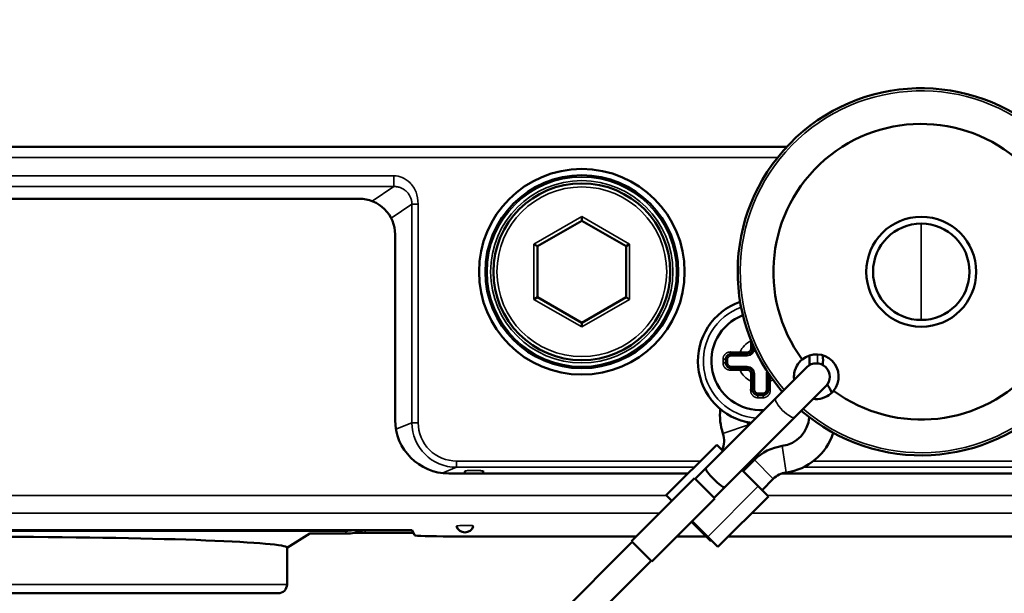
# Model space of a CAD drawing. Header units: millimetres. Extents: x 50 to 3176, y 50 to 2109.
# Tile 678 of 817: x 2464 to 2519, y 1132 to 1164. Entities that reach past the tile are written whole.
import ezdxf

# ---------------------------------------------------------------- set-up
doc = ezdxf.new("R2010")
doc.units = ezdxf.units.MM
doc.header["$LTSCALE"] = 10
for name, color, linetype, lineweight in [('Dimension (ISO)', 7, 'Continuous', 25), ('Visible (ISO)', 7, 'Continuous', 50), ('Visible Narrow (ISO)', 7, 'Continuous', 35)]:
    doc.layers.add(name, color=color, linetype=linetype, lineweight=lineweight)
doc.styles.add('Note Text (ANSI)', font='tahoma.ttf')
doc.dimstyles.new('Default (ISO)', dxfattribs={"dimscale": 10, "dimtxt": 1, "dimasz": 2.5, "dimexe": 3.175, "dimexo": 0, "dimgap": 0.762, "dimtad": 1, "dimrnd": 1e-08, "dimzin": 0, "dimdsep": 46, "dimtxsty": 'Note Text (ANSI)', "dimcen": 0.09, "dimdle": 10, "dimclrd": 1, "dimclre": 1, "dimclrt": 1, "dimazin": 0, "dimtfac": 3.5052, "dimtmove": 0, "dimatfit": 3, "dimfxl": 1, "dimtolj": 1, "dimtzin": 0, "dimlwd": -1, "dimlwe": -1, "dimarcsym": 0})

# ---------------------------------------------------------------- blocks, each defined once
blk = doc.blocks.new('*D13')
at = {"layer": 'Defpoints', "color": 0, "transparency": 16777216}
for p in [(2370.247, 1067.721), (2363.375, 1056.686)]:
    blk.add_point(p, dxfattribs=at)
at = {"layer": 'Dimension (ISO)', "color": 1, "transparency": 16777216}
for p, q in [((2383.462, 1088.942), (2521.218, 1310.149)), ((2363.375, 1056.686), (2370.247, 1067.721)), ((2350.159, 1035.464), (2336.944, 1014.243))]:
    blk.add_line(p, q, dxfattribs=at)
for points in [[(2379.925, 1091.145), (2386.999, 1086.74), (2370.247, 1067.721)], [(2346.622, 1037.667), (2353.696, 1033.262), (2363.375, 1056.686)]]:
    blk.add_solid(points, dxfattribs=at)
at = {"layer": 'Dimension (ISO)', "color": 1, "transparency": 16777216, "insert": (2422.55, 1190.872), "char_height": 10, "attachment_point": 1, "rotation": 58.0875, "style": 'Note Text (ANSI)'}
blk.add_mtext('\\A1;∅13.00 mm [∅0.512 in]', dxfattribs=at)

msp = doc.modelspace()

# ---------------------------------------------------------------- linework, layer by layer
at = {"layer": 'Visible (ISO)'}
for p, q in [((2226.3343, 1157.2033), (2507.2872, 1157.2033)), ((2413.2841, 1154.2883), (2483.3503, 1154.2883)), ((2483.3503, 1154.2883), (2483.3605, 1154.2883)), ((2495.8108, 1153.0633), (2493.3339, 1151.6333)), ((2495.8108, 1153.2942), (2495.8108, 1153.0633)), ((2498.2876, 1151.6333), (2495.8108, 1153.0633)), ((2485.3607, 1141.913), (2485.3607, 1152.2883)), ((2493.1339, 1151.7488), (2493.3339, 1151.6333)), ((2493.3339, 1151.6333), (2493.3339, 1148.7733)), ((2498.4876, 1151.7488), (2498.2876, 1151.6333)), ((2498.2876, 1148.7733), (2498.2876, 1151.6333)), ((2493.1339, 1148.6578), (2493.3339, 1148.7733)), ((2493.3339, 1148.7733), (2495.8108, 1147.3433)), ((2495.8108, 1147.3433), (2498.2876, 1148.7733)), ((2498.4876, 1148.6578), (2498.2876, 1148.7733)), ((2495.8108, 1147.1123), (2495.8108, 1147.3433)), ((2505.3708, 1146.1425), (2505.3708, 1145.9033)), ((2503.8708, 1145.2033), (2503.8708, 1145.3033)), ((2504.6651, 1145.6033), (2504.1708, 1145.6033)), ((2505.0708, 1145.6033), (2504.6651, 1145.6033)), ((2503.8708, 1145.1033), (2503.8708, 1145.2033)), ((2504.1708, 1144.8033), (2504.6651, 1144.8033)), ((2504.6651, 1144.8033), (2505.0708, 1144.8033)), ((2508.4044, 1144.8576), (2506.6749, 1143.1281)), ((2505.3708, 1144.5033), (2505.3708, 1144.0759)), ((2506.2508, 1144.0759), (2506.2508, 1144.5033)), ((2505.3708, 1144.0759), (2505.3708, 1143.6033)), ((2506.2508, 1143.6033), (2506.2508, 1144.0759)), ((2507.7356, 1142.0674), (2509.465, 1143.7969)), ((2502.7475, 1139.2007), (2506.6749, 1143.1281)), ((2505.9508, 1143.3033), (2505.6708, 1143.3033)), ((2503.8082, 1138.14), (2507.7356, 1142.0674)), ((2500.5339, 1137.6942), (2503.3623, 1140.5226)), ((2503.3623, 1140.5226), (2503.7159, 1140.169)), ((2502.1602, 1138.6134), (2502.7475, 1139.2007)), ((2505.4672, 1139.6717), (2504.8402, 1139.0447)), ((2501.753, 1138.9133), (2488.3604, 1138.9133)), ((2490.2881, 1139.0296), (2490.2676, 1138.9133)), ((2490.2944, 1139.0656), (2490.2881, 1139.0296)), ((2498.5893, 1135.1132), (2502.1249, 1138.6488)), ((2502.1249, 1138.6488), (2503.2562, 1137.5174)), ((2504.7765, 1139.1084), (2505.6887, 1138.1962)), ((2506.5278, 1138.6111), (2505.9008, 1137.9841)), ((2523.6608, 1138.9133), (2507.0171, 1138.9133)), ((2503.2209, 1137.5527), (2503.8082, 1138.14)), ((2505.6887, 1138.1962), (2506.2544, 1137.6305)), ((2503.2562, 1137.5174), (2499.7207, 1133.9819)), ((2500.8521, 1137.376), (2500.5339, 1137.6942)), ((2506.2544, 1137.6305), (2503.426, 1134.8021)), ((2502.0117, 1136.2163), (2501.9764, 1136.181)), ((2503.037, 1135.1203), (2501.9764, 1136.181)), ((2502.8603, 1135.3678), (2501.9835, 1136.2446)), ((2414.4019, 1135.703), (2482.6109, 1135.703)), ((2486.3108, 1135.7372), (2414.4639, 1135.7372)), ((2479.3372, 1134.7728), (2480.5965, 1135.5423)), ((2480.5965, 1135.5423), (2482.6109, 1135.5423)), ((2486.3844, 1135.5899), (2483.6897, 1135.5899)), ((2486.451, 1135.4566), (2486.3108, 1135.7372)), ((2498.8641, 1135.388), (2488.4507, 1135.388)), ((2502.7694, 1135.388), (2501.1268, 1135.388)), ((2503.426, 1134.8021), (2502.8603, 1135.3678)), ((2522.5036, 1135.388), (2504.0118, 1135.388)), ((2478.8257, 1115.2789), (2498.6247, 1135.0779)), ((2479.3108, 1134.7566), (2479.3108, 1132.7033)), ((2499.7207, 1133.9819), (2498.5893, 1135.1132)), ((2503.0724, 1135.1557), (2503.037, 1135.1203)), ((2479.8864, 1114.2182), (2499.6854, 1134.0172)), ((2478.8108, 1132.2033), (2444.8108, 1132.2033))]:
    msp.add_line(p, q, dxfattribs=at)
for centre, radius in [((2495.8108, 1150.2033), 5.7547), ((2495.8108, 1150.2033), 5.3986), ((2495.8108, 1150.2033), 4.95), ((2514.8108, 1150.2033), 3.0787)]:
    msp.add_circle(centre, radius, dxfattribs=at)
for centre, radius, start, end in [((2514.8108, 1150.2033), 10.2764, 229.18534, 220.81466), ((2514.8108, 1150.2033), 8.277, 233.64084, 216.35916), ((2514.8108, 1150.2033), 2.6991, 90, 270), ((2514.8108, 1150.2033), 2.6991, 270, 90), ((2505.8108, 1145.2033), 3.5, 108.94823, 261.42972), ((2505.8108, 1145.2033), 2.75, 110.97474, 274.09459), ((2505.0708, 1145.9033), 0.3, 270, 0), ((2508.9347, 1144.3272), 1.25, 320.82872, 129.17128), ((2505.8108, 1145.2033), 2.75, 355.1679, 6.494), ((2505.8108, 1145.2033), 3.5, 356.34569, 5.25525), ((2505.0708, 1144.5033), 0.3, 0, 90), ((2508.9347, 1144.3272), 0.75, 315, 135), ((2506.5508, 1144.5033), 0.3, 177.40273, 180), ((2506.7918, 1142.1843), 3.25, 22.3872, 31.87811), ((2506.7918, 1142.1843), 1.75, 142.53744, 142.54086), ((2505.8108, 1145.2033), 2, 258.37228, 258.37909), ((2506.7918, 1142.1843), 3.25, 174.0113, 198.6122), ((2506.7918, 1142.1843), 1.75, 277.91842, 356.05151), ((2506.7918, 1142.1843), 1.75, 193.41124, 198.6122), ((2502.5271, 1140.7481), 2.75, 17.96431, 18.6122), ((2502.5271, 1140.7481), 1.25, 335.17588, 18.6122), ((2506.7918, 1142.1843), 3.25, 277.91842, 342.08893), ((2507.4117, 1137.7272), 2.75, 97.91842, 135), ((2507.4117, 1137.7272), 1.25, 97.91842, 135), ((2489.2667, 1136.1165), 0.5, 199.21879, 340.78121), ((2478.8108, 1132.7033), 0.5, 270, 0)]:
    msp.add_arc(centre, radius, start, end, dxfattribs=at)
for centre, major_axis, ratio, start_param, end_param in [((2483.3605, 1152.2883), (2.0002, 0), 0.9998963, 0.0000041, 1.57588), ((2488.361, 1141.9136), (-2.1218, -2.1218), 0.9997927, 5.4978908, 7.0684798), ((2503.2779, 1138.6704), (-0.5303, 0.5303), 0.1526109, 0, 3.1415927), ((2461.8108, 1134.7566), (-17.5, 0), 0.0349208, 3.1415927, 6.0936504), ((2482.6108, 1138.2045), (0.0079, -2.5015), 0.9993914, 6.280093, 6.4455877), ((2482.6108, 1138.0439), (0.0079, -2.5015), 0.9993914, 6.2800997, 6.6773251), ((2483.6897, 1135.6458), (-1.6, 0), 0.0349208, 1.2031226, 1.5707963), ((2488.4507, 1135.4578), (2, 0), 0.0349208, 3.1590459, 4.7123888), ((2499.3046, 1134.7329), (20, 0), 0.0349208, 3.0845119, 3.1080698)]:
    msp.add_ellipse(centre, major_axis=major_axis, ratio=ratio, start_param=start_param, end_param=end_param, dxfattribs=at)
for points, knots in [([(2504.1708, 1145.6033), (2504.1541, 1145.6033), (2504.1376, 1145.6019), (2504.1099, 1145.5973), (2504.0986, 1145.5947), (2504.0771, 1145.5885), (2504.067, 1145.585), (2504.0416, 1145.5746), (2504.0266, 1145.5669), (2504.0078, 1145.5552), (2504.0033, 1145.5523), (2503.986, 1145.5402), (2503.974, 1145.5302), (2503.9586, 1145.5155), (2503.9546, 1145.5113), (2503.9505, 1145.5069), (2503.9503, 1145.5068), (2503.9388, 1145.4942), (2503.9285, 1145.481), (2503.9172, 1145.4637), (2503.9151, 1145.4603), (2503.9104, 1145.4524), (2503.9078, 1145.4478), (2503.9002, 1145.4333), (2503.8955, 1145.4231), (2503.8902, 1145.4096), (2503.889, 1145.4064), (2503.8842, 1145.3928), (2503.8812, 1145.3824), (2503.8768, 1145.3637), (2503.8752, 1145.3554), (2503.8724, 1145.3363), (2503.8714, 1145.3255), (2503.8708, 1145.3111), (2503.8708, 1145.3072), (2503.8708, 1145.3033)], [0, 0, 0, 0, 0.0969618, 0.0969618, 0.16666667, 0.16666667, 0.23110821, 0.23110821, 0.33333333, 0.33333333, 0.36676541, 0.36676541, 0.46344494, 0.46344494, 0.5, 0.5, 0.50124004, 0.50124004, 0.60754809, 0.60754809, 0.63286464, 0.63286464, 0.66666667, 0.66666667, 0.73845352, 0.73845352, 0.76111956, 0.76111956, 0.83333333, 0.83333333, 0.8921766, 0.8921766, 0.97062357, 0.97062357, 0.99999841, 0.99999841, 0.99999841, 0.99999841]), ([(2507.6977, 1144.1505), (2507.6846, 1144.2421), (2507.6816, 1144.3337), (2507.7014, 1144.5956), (2507.7539, 1144.7758), (2507.9205, 1145.0753), (2508.0266, 1145.1992), (2508.1452, 1145.2963)], [0.63382212, 0.63382212, 0.63382212, 0.63382212, 0.66069161, 0.66069161, 0.71395859, 0.71395859, 0.76089587, 0.76089587, 0.76089587, 0.76089587]), ([(2503.8708, 1145.1033), (2503.8708, 1145.0926), (2503.8713, 1145.0817), (2503.8728, 1145.0686), (2503.873, 1145.0665), (2503.8746, 1145.0545), (2503.8764, 1145.0444), (2503.8809, 1145.0256), (2503.8833, 1145.017), (2503.8897, 1144.9978), (2503.8939, 1144.9873), (2503.9008, 1144.9725), (2503.903, 1144.968), (2503.907, 1144.9604), (2503.9087, 1144.9573), (2503.9186, 1144.94), (2503.9279, 1144.9264), (2503.941, 1144.9103), (2503.9438, 1144.9071), (2503.9477, 1144.9026), (2503.9489, 1144.9013), (2503.9606, 1144.8886), (2503.9721, 1144.8779), (2503.9877, 1144.8656), (2503.991, 1144.8631), (2503.9999, 1144.8566), (2504.0057, 1144.8527), (2504.0244, 1144.841), (2504.038, 1144.8338), (2504.0633, 1144.8229), (2504.0747, 1144.8188), (2504.0962, 1144.8125), (2504.1061, 1144.8101), (2504.1316, 1144.8054), (2504.1474, 1144.8038), (2504.1659, 1144.8033), (2504.1683, 1144.8033), (2504.1708, 1144.8033)], [0, 0, 0, 0, 0.0802283, 0.0802283, 0.09493152, 0.09493152, 0.16666667, 0.16666667, 0.22706983, 0.22706983, 0.30080222, 0.30080222, 0.33333333, 0.33333333, 0.35623283, 0.35623283, 0.4617917, 0.4617917, 0.48871995, 0.48871995, 0.5, 0.5, 0.59813712, 0.59813712, 0.62396851, 0.62396851, 0.66666667, 0.66666667, 0.76001583, 0.76001583, 0.83333333, 0.83333333, 0.89378534, 0.89378534, 0.98616672, 0.98616672, 1, 1, 1, 1]), ([(2505.6708, 1143.3033), (2505.6563, 1143.3033), (2505.6418, 1143.3043), (2505.6131, 1143.3085), (2505.5989, 1143.3117), (2505.5735, 1143.3192), (2505.5622, 1143.3233), (2505.535, 1143.3352), (2505.5195, 1143.3436), (2505.4901, 1143.3631), (2505.4763, 1143.3742), (2505.4605, 1143.3893), (2505.4573, 1143.3924), (2505.439, 1143.4115), (2505.4257, 1143.4289), (2505.4058, 1143.4616), (2505.3984, 1143.4764), (2505.3833, 1143.5141), (2505.3771, 1143.5376), (2505.3717, 1143.5753), (2505.3708, 1143.5893), (2505.3708, 1143.6033)], [0.00000351, 0.00000351, 0.00000351, 0.00000351, 0.08809174, 0.08809174, 0.17635221, 0.17635221, 0.25, 0.25, 0.35974808, 0.35974808, 0.47154081, 0.47154081, 0.5, 0.5, 0.64161261, 0.64161261, 0.75, 0.75, 0.90873527, 0.90873527, 1, 1, 1, 1]), ([(2506.2508, 1143.6033), (2506.2508, 1143.5794), (2506.2479, 1143.5557), (2506.239, 1143.5188), (2506.2346, 1143.505), (2506.2206, 1143.4702), (2506.2095, 1143.4496), (2506.1874, 1143.4182), (2506.1778, 1143.4066), (2506.1552, 1143.3831), (2506.142, 1143.3715), (2506.1137, 1143.3508), (2506.0987, 1143.3417), (2506.0787, 1143.3319), (2506.0745, 1143.3299), (2506.0571, 1143.3224), (2506.0434, 1143.3176), (2506.0155, 1143.31), (2506.0012, 1143.3072), (2505.9748, 1143.304), (2505.9628, 1143.3033), (2505.9508, 1143.3033)], [0, 0, 0, 0, 0.1555185, 0.1555185, 0.25, 0.25, 0.40247785, 0.40247785, 0.5, 0.5, 0.61170515, 0.61170515, 0.72140587, 0.72140587, 0.75, 0.75, 0.83854395, 0.83854395, 0.92699187, 0.92699187, 0.99999646, 0.99999646, 0.99999646, 0.99999646]), ([(2509.9038, 1143.5377), (2509.8067, 1143.4191), (2509.6828, 1143.313), (2509.3833, 1143.1464), (2509.2031, 1143.094), (2508.9412, 1143.0741), (2508.8495, 1143.0771), (2508.758, 1143.0902)], [0.35163124, 0.35163124, 0.35163124, 0.35163124, 0.39856852, 0.39856852, 0.45183549, 0.45183549, 0.47870499, 0.47870499, 0.47870499, 0.47870499])]:
    msp.add_open_spline(points, degree=3, knots=knots, dxfattribs=at)
msp.add_open_spline([(2489.279, 1139.0656), (2489.2701, 1139.0147), (2489.2611, 1138.964), (2489.2522, 1138.9133)], degree=3, dxfattribs=at)
at = {"layer": 'Visible Narrow (ISO)'}
for p, q in [((2506.7706, 1156.6033), (2408.2167, 1156.6033)), ((2410.0634, 1155.5754), (2485.2955, 1155.5754)), ((2485.2954, 1154.9755), (2410.7775, 1154.9755)), ((2485.2954, 1154.9755), (2484.0696, 1154.1584)), ((2485.1384, 1153.2046), (2486.3018, 1153.9802)), ((2486.3018, 1141.7558), (2486.3018, 1153.9802)), ((2486.6517, 1153.9802), (2486.6517, 1141.7558)), ((2495.8108, 1153.2942), (2493.1339, 1151.7488)), ((2498.4876, 1151.7488), (2495.8108, 1153.2942)), ((2514.8108, 1147.5042), (2514.8108, 1152.9024)), ((2493.1339, 1148.6578), (2493.1339, 1151.7488)), ((2498.4876, 1151.7488), (2498.4876, 1148.6578)), ((2493.1339, 1148.6578), (2495.8108, 1147.1123)), ((2495.8108, 1147.1123), (2498.4876, 1148.6578)), ((2505.2708, 1145.9033), (2505.2708, 1146.3306)), ((2505.2708, 1146.3306), (2505.292, 1146.3306)), ((2505.3708, 1145.9033), (2505.2708, 1145.9033)), ((2505.3708, 1145.9033), (2505.4708, 1145.9033)), ((2505.4708, 1145.9175), (2505.4708, 1145.9033)), ((2503.9708, 1145.3033), (2503.8708, 1145.3033)), ((2503.9708, 1145.3033), (2503.9708, 1145.1033)), ((2504.1708, 1145.6033), (2504.1708, 1145.5033)), ((2505.0708, 1145.5033), (2504.1708, 1145.5033)), ((2504.6651, 1145.7033), (2505.0708, 1145.7033)), ((2504.6651, 1145.6033), (2504.6651, 1145.7033)), ((2505.0708, 1145.7033), (2505.0708, 1145.6033)), ((2505.0708, 1145.5033), (2505.0708, 1145.6033)), ((2503.8708, 1145.1033), (2503.9708, 1145.1033)), ((2504.1708, 1144.9033), (2505.0708, 1144.9033)), ((2504.1708, 1144.9033), (2504.1708, 1144.8033)), ((2504.6651, 1144.7033), (2504.6651, 1144.8033)), ((2505.0708, 1144.7033), (2504.6651, 1144.7033)), ((2505.0708, 1144.8033), (2505.0708, 1144.9033)), ((2505.0708, 1144.8033), (2505.0708, 1144.7033)), ((2505.2708, 1144.0759), (2505.2708, 1144.5033)), ((2505.2708, 1144.5033), (2505.3708, 1144.5033)), ((2505.4708, 1144.5033), (2505.3708, 1144.5033)), ((2505.4708, 1144.5033), (2505.4708, 1143.6033)), ((2506.1508, 1143.6033), (2506.1508, 1144.5033)), ((2506.2508, 1144.5033), (2506.1508, 1144.5033)), ((2506.2508, 1144.5033), (2506.2601, 1144.5033)), ((2506.3508, 1144.3696), (2506.3508, 1144.0759)), ((2505.3708, 1144.0759), (2505.2708, 1144.0759)), ((2505.3708, 1143.6033), (2505.4708, 1143.6033)), ((2506.1508, 1143.6033), (2506.2508, 1143.6033)), ((2506.3508, 1144.0759), (2506.2508, 1144.0759)), ((2505.6708, 1143.4033), (2505.9508, 1143.4033)), ((2505.6708, 1143.4033), (2505.6708, 1143.3033)), ((2505.9508, 1143.3033), (2505.9508, 1143.4033)), ((2486.3018, 1141.7558), (2485.4054, 1141.3973)), ((2486.3018, 1141.7558), (2486.6517, 1141.7558)), ((2505.1333, 1141.6258), (2503.7118, 1141.147)), ((2507.0329, 1140.451), (2507.2395, 1138.9653)), ((2487.9988, 1138.9351), (2488.8019, 1139.2563)), ((2488.8019, 1139.6063), (2502.446, 1139.6063)), ((2488.8019, 1139.6063), (2488.8019, 1139.2563)), ((2502.096, 1139.2563), (2488.8019, 1139.2563)), ((2505.0517, 1139.2563), (2504.9244, 1139.2563)), ((2505.2744, 1139.6063), (2505.4017, 1139.6063)), ((2505.4672, 1139.6717), (2506.5278, 1138.6111)), ((2523.8197, 1139.2563), (2508.2022, 1139.2563)), ((2508.7708, 1139.6063), (2523.8197, 1139.6063)), ((2490.0588, 1139.0701), (2490.2881, 1139.0296)), ((2502.8603, 1135.3678), (2505.6887, 1138.1962)), ((2414.7848, 1137.6807), (2500.5474, 1137.6807)), ((2506.2043, 1137.6807), (2522.5036, 1137.6807)), ((2500.1574, 1136.6813), (2414.8269, 1136.6813)), ((2522.5036, 1136.6813), (2505.3051, 1136.6813)), ((2482.6109, 1135.5423), (2482.6109, 1135.703)), ((2483.6897, 1135.7372), (2483.6897, 1135.5899)), ((2488.9301, 1135.7468), (2488.9307, 1135.7468)), ((2489.6031, 1135.7468), (2489.6034, 1135.7468)), ((2479.3108, 1132.7033), (2444.3108, 1132.7033))]:
    msp.add_line(p, q, dxfattribs=at)
for radius in [5.3034, 5.1035, 4.75]:
    msp.add_circle((2495.8108, 1150.2033), radius, dxfattribs=at)
for centre, radius, start, end in [((2514.8108, 1150.2033), 10.1282, 229.24669, 220.75331), ((2505.8108, 1145.2033), 3.2, 109.76512, 265.50455), ((2505.8108, 1145.2033), 1.25, 115.59468, 156.42177), ((2505.0708, 1145.9033), 0.2, 270.00001, 359.99998), ((2505.0708, 1145.9033), 0.4, 270, 0), ((2504.1708, 1145.3033), 0.2, 90, 180), ((2505.8108, 1145.2033), 3.2, 357.6778, 6.6895), ((2504.1708, 1145.1033), 0.2, 180, 270), ((2505.8108, 1145.2033), 1.25, 203.57824, 244.40533), ((2505.0708, 1144.5033), 0.4, 0, 90), ((2505.0708, 1144.5033), 0.2, 0.00002, 89.99999), ((2506.5508, 1144.5033), 0.4, 160.66856, 180), ((2505.8108, 1145.2033), 1.25, 295.5947, 303.41953), ((2505.6708, 1143.6033), 0.2, 180, 270), ((2505.9508, 1143.6033), 0.2, 270, 0), ((2488.8014, 1141.756), 2.1497, 180.00653, 270.01248)]:
    msp.add_arc(centre, radius, start, end, dxfattribs=at)
for centre, major_axis, ratio, start_param, end_param in [((2503.7708, 1145.3033), (-0.1, 0), 0.0335857, 4.7123896, 5.3132028), ((2503.7708, 1145.3033), (0.1, 0), 0.0335857, 6.283185, 7.8539822), ((2504.1708, 1145.7033), (0, -0.1), 0.3188792, 4.6154012, 6.2831762), ((2503.7708, 1145.1033), (0.1, 0), 0.0335671, 4.1115741, 4.7123863), ((2503.7708, 1145.1033), (0.1, 0), 0.0335671, 4.7123863, 6.2831852), ((2504.1708, 1144.7033), (0, 0.1), 0.3188814, 0.0000014, 1.6677572), ((2505.2708, 1143.6033), (0.1, 0), 0.2983379, 4.6119873, 6.2831455), ((2506.3508, 1143.6033), (-0.1, 0), 0.2983365, 0.0000324, 1.6711719), ((2505.6708, 1143.2033), (0, 0.1), 0.0445716, 6.2831776, 7.8539829), ((2505.6708, 1143.2033), (0, 0.1), 0.0445716, 1.5707976, 2.1387022), ((2505.8108, 1142.9498), (3.0882, 0), 0.0647296, 1.5242134, 1.6173793), ((2505.9508, 1143.2033), (0, 0.1), 0.0445711, 4.7123877, 6.2831938), ((2505.9508, 1143.2033), (0, 0.1), 0.0445711, 4.1444826, 4.7123877), ((2507.2053, 1142.5978), (0.5303, -0.5303), 0.298275, 3.1415927, 6.2831853), ((2488.8025, 1141.7564), (-2.3215, -0.9297), 0.9997136, 5.9024076, 7.4729298), ((2489.7867, 1139.0656), (0.5077, 0), 0.0103132, 6.2813971, 7.2884539)]:
    msp.add_ellipse(centre, major_axis=major_axis, ratio=ratio, start_param=start_param, end_param=end_param, dxfattribs=at)
for points, knots in [([(2485.2954, 1154.9755), (2485.2955, 1154.9759), (2485.2956, 1154.9777), (2485.2957, 1154.9808), (2485.2958, 1154.9838), (2485.2958, 1154.988), (2485.2959, 1154.9933), (2485.2959, 1154.995), (2485.2959, 1154.9968), (2485.296, 1154.9987), (2485.296, 1155.0051), (2485.2961, 1155.0128), (2485.2961, 1155.0218), (2485.2962, 1155.03), (2485.2962, 1155.0393), (2485.2962, 1155.0496), (2485.2962, 1155.0528), (2485.2963, 1155.0561), (2485.2963, 1155.0595), (2485.2963, 1155.0614), (2485.2963, 1155.0634), (2485.2963, 1155.0653), (2485.2963, 1155.0732), (2485.2963, 1155.0816), (2485.2963, 1155.0904), (2485.2963, 1155.0964), (2485.2963, 1155.1026), (2485.2963, 1155.109), (2485.2964, 1155.1186), (2485.2964, 1155.1285), (2485.2964, 1155.1387), (2485.2964, 1155.1445), (2485.2964, 1155.1505), (2485.2964, 1155.1565), (2485.2964, 1155.1671), (2485.2964, 1155.1781), (2485.2964, 1155.1895), (2485.2963, 1155.1961), (2485.2963, 1155.2028), (2485.2963, 1155.2098), (2485.2963, 1155.2215), (2485.2963, 1155.2337), (2485.2963, 1155.2461), (2485.2963, 1155.2548), (2485.2963, 1155.2635), (2485.2963, 1155.2724), (2485.2962, 1155.2925), (2485.2962, 1155.3132), (2485.2962, 1155.3345), (2485.2961, 1155.3555), (2485.2961, 1155.3769), (2485.296, 1155.3988), (2485.296, 1155.4073), (2485.296, 1155.4158), (2485.2959, 1155.4244), (2485.2959, 1155.4455), (2485.2958, 1155.4669), (2485.2958, 1155.4885), (2485.2957, 1155.5116), (2485.2956, 1155.535), (2485.2955, 1155.5584), (2485.2955, 1155.5641), (2485.2955, 1155.5698), (2485.2955, 1155.5754)], [0.00000001, 0.00000001, 0.00000001, 0.00000001, 0.07588174, 0.07588174, 0.07588174, 0.14638676, 0.14638676, 0.14638676, 0.16850486, 0.16850486, 0.16850486, 0.24309054, 0.24309054, 0.24309054, 0.31189106, 0.31189106, 0.31189106, 0.33333333, 0.33333333, 0.33333333, 0.34531807, 0.34531807, 0.34531807, 0.39291289, 0.39291289, 0.39291289, 0.42555418, 0.42555418, 0.42555418, 0.47449874, 0.47449874, 0.47449874, 0.50243079, 0.50243079, 0.50243079, 0.55116182, 0.55116182, 0.55116182, 0.57936451, 0.57936451, 0.57936451, 0.62691758, 0.62691758, 0.62691758, 0.65979919, 0.65979919, 0.65979919, 0.73472556, 0.73472556, 0.73472556, 0.80839584, 0.80839584, 0.80839584, 0.83689668, 0.83689668, 0.83689668, 0.90675224, 0.90675224, 0.90675224, 0.981791, 0.981791, 0.981791, 0.99999996, 0.99999996, 0.99999996, 0.99999996]), ([(2485.2954, 1154.9755), (2485.3224, 1154.9756), (2485.3493, 1154.9745), (2485.3759, 1154.9724), (2485.3832, 1154.9719), (2485.3904, 1154.9712), (2485.3976, 1154.9705), (2485.4282, 1154.9674), (2485.4586, 1154.963), (2485.4885, 1154.9572), (2485.5083, 1154.9534), (2485.5279, 1154.949), (2485.5473, 1154.944), (2485.5777, 1154.9362), (2485.6076, 1154.927), (2485.6368, 1154.9166), (2485.6519, 1154.9113), (2485.6668, 1154.9055), (2485.6814, 1154.8995), (2485.7086, 1154.8884), (2485.7349, 1154.8762), (2485.7606, 1154.8629), (2485.7812, 1154.8523), (2485.8013, 1154.8411), (2485.821, 1154.8291), (2485.8459, 1154.8141), (2485.8701, 1154.7979), (2485.8937, 1154.7807), (2485.917, 1154.7636), (2485.9397, 1154.7455), (2485.9618, 1154.7262), (2485.9737, 1154.7158), (2485.9854, 1154.7051), (2485.997, 1154.694), (2486.0169, 1154.6748), (2486.0363, 1154.6546), (2486.0549, 1154.6335), (2486.076, 1154.6095), (2486.0961, 1154.5843), (2486.115, 1154.558), (2486.1336, 1154.5322), (2486.151, 1154.5054), (2486.1671, 1154.4778), (2486.1828, 1154.451), (2486.1972, 1154.4234), (2486.2102, 1154.3952), (2486.2142, 1154.3866), (2486.2181, 1154.3779), (2486.2219, 1154.3691), (2486.2352, 1154.3379), (2486.247, 1154.306), (2486.2571, 1154.2737), (2486.2666, 1154.2432), (2486.2746, 1154.2122), (2486.2811, 1154.181), (2486.2873, 1154.1513), (2486.2921, 1154.1213), (2486.2955, 1154.0911), (2486.2973, 1154.0753), (2486.2987, 1154.0594), (2486.2998, 1154.0435), (2486.3011, 1154.0225), (2486.3018, 1154.0014), (2486.3018, 1153.9802)], [0, 0, 0, 0, 0.0500289, 0.0500289, 0.0500289, 0.06358693, 0.06358693, 0.06358693, 0.12119254, 0.12119254, 0.12119254, 0.15923457, 0.15923457, 0.15923457, 0.21901858, 0.21901858, 0.21901858, 0.25, 0.25, 0.25, 0.30732327, 0.30732327, 0.30732327, 0.35330638, 0.35330638, 0.35330638, 0.41143081, 0.41143081, 0.41143081, 0.46894901, 0.46894901, 0.46894901, 0.5, 0.5, 0.5, 0.55369175, 0.55369175, 0.55369175, 0.61453094, 0.61453094, 0.61453094, 0.67418527, 0.67418527, 0.67418527, 0.732163, 0.732163, 0.732163, 0.75, 0.75, 0.75, 0.8135186, 0.8135186, 0.8135186, 0.87341801, 0.87341801, 0.87341801, 0.93049595, 0.93049595, 0.93049595, 0.96040237, 0.96040237, 0.96040237, 0.99999998, 0.99999998, 0.99999998, 0.99999998]), ([(2486.3018, 1153.9802), (2486.3033, 1153.9799), (2486.3365, 1153.9795), (2486.4686, 1153.9787), (2486.5903, 1153.9795), (2486.6517, 1153.9802)], [0.00000015, 0.00000015, 0.00000015, 0.00000015, 0.33333333, 0.66666667, 1, 1, 1, 1]), ([(2503.7142, 1145.3061), (2503.7139, 1145.3218), (2503.7147, 1145.3379), (2503.7181, 1145.3646), (2503.7198, 1145.3749), (2503.725, 1145.3995), (2503.7289, 1145.4141), (2503.7382, 1145.4428), (2503.7435, 1145.4571), (2503.7562, 1145.4858), (2503.7637, 1145.5), (2503.7783, 1145.524), (2503.785, 1145.5339), (2503.8022, 1145.5572), (2503.8131, 1145.5704), (2503.8338, 1145.5922), (2503.8429, 1145.6009), (2503.8647, 1145.6197), (2503.8777, 1145.6297), (2503.9043, 1145.6478), (2503.9178, 1145.656), (2503.9325, 1145.6639), (2503.9334, 1145.6644), (2503.9497, 1145.673), (2503.9654, 1145.6801), (2503.9966, 1145.6918), (2504.0121, 1145.6965), (2504.0505, 1145.7056), (2504.0741, 1145.7092), (2504.1119, 1145.7122), (2504.1253, 1145.7128), (2504.139, 1145.713)], [0, 0, 0, 0, 0.0889055, 0.0889055, 0.1428571, 0.1428571, 0.2142857, 0.2142857, 0.2857143, 0.2857143, 0.3671741, 0.3671741, 0.4285714, 0.4285714, 0.5127172, 0.5127172, 0.5714286, 0.5714286, 0.6428571, 0.6428571, 0.7098064, 0.7098064, 0.7142857, 0.7142857, 0.7887951, 0.7887951, 0.8571429, 0.8571429, 0.9506907, 0.9506907, 1, 1, 1, 1]), ([(2503.7142, 1145.3061), (2503.7143, 1145.2947), (2503.7143, 1145.2834), (2503.7143, 1145.272), (2503.7143, 1145.2606), (2503.7143, 1145.2492), (2503.7143, 1145.2377), (2503.7143, 1145.2263), (2503.7143, 1145.2148), (2503.7143, 1145.2033)], [0.00004799, 0.00004799, 0.00004799, 0.00004799, 0.33333333, 0.33333333, 0.33333333, 0.66666667, 0.66666667, 0.66666667, 0.99997477, 0.99997477, 0.99997477, 0.99997477]), ([(2504.139, 1145.713), (2504.1938, 1145.7118), (2504.3067, 1145.7108), (2504.4823, 1145.7072), (2504.6039, 1145.7054), (2504.6651, 1145.7033)], [0, 0, 0, 0, 0.33333333, 0.66666667, 0.99999401, 0.99999401, 0.99999401, 0.99999401]), ([(2504.139, 1144.6936), (2504.1161, 1144.6938), (2504.0939, 1144.6953), (2504.059, 1144.6999), (2504.0459, 1144.7022), (2504.0179, 1144.7085), (2504.0032, 1144.7127), (2503.9746, 1144.7227), (2503.9605, 1144.7286), (2503.9449, 1144.7363), (2503.9432, 1144.7371), (2503.9285, 1144.7445), (2503.9156, 1144.7519), (2503.8902, 1144.768), (2503.8778, 1144.7768), (2503.8631, 1144.7885), (2503.8601, 1144.7909), (2503.8404, 1144.8075), (2503.8254, 1144.8226), (2503.805, 1144.8462), (2503.7985, 1144.8544), (2503.7821, 1144.8766), (2503.7729, 1144.8907), (2503.7587, 1144.9163), (2503.7531, 1144.9276), (2503.742, 1144.9533), (2503.7366, 1144.968), (2503.7278, 1144.9967), (2503.7242, 1145.0106), (2503.7179, 1145.0412), (2503.7157, 1145.0575), (2503.7141, 1145.0825), (2503.714, 1145.0916), (2503.7142, 1145.1005)], [0, 0, 0, 0, 0.0871027, 0.0871027, 0.1428571, 0.1428571, 0.209959, 0.209959, 0.2776008, 0.2776008, 0.2857143, 0.2857143, 0.3485246, 0.3485246, 0.4119727, 0.4119727, 0.4285714, 0.4285714, 0.5226478, 0.5226478, 0.5714286, 0.5714286, 0.6531088, 0.6531088, 0.7142857, 0.7142857, 0.7876221, 0.7876221, 0.8571429, 0.8571429, 0.9466288, 0.9466288, 1, 1, 1, 1]), ([(2503.7143, 1145.2033), (2503.7143, 1145.1918), (2503.7143, 1145.1803), (2503.7143, 1145.1688), (2503.7143, 1145.1574), (2503.7143, 1145.146), (2503.7143, 1145.1346), (2503.7143, 1145.1232), (2503.7143, 1145.1118), (2503.7142, 1145.1005)], [0, 0, 0, 0, 0.33333333, 0.33333333, 0.33333333, 0.66666667, 0.66666667, 0.66666667, 0.99995218, 0.99995218, 0.99995218, 0.99995218]), ([(2504.6651, 1144.7033), (2504.6039, 1144.7012), (2504.4823, 1144.6994), (2504.3066, 1144.6958), (2504.1938, 1144.6948), (2504.139, 1144.6936)], [0.00000729, 0.00000729, 0.00000729, 0.00000729, 0.33333333, 0.66666667, 1, 1, 1, 1]), ([(2507.9014, 1145.0306), (2507.9008, 1145.0274), (2507.9002, 1145.0243), (2507.8965, 1145.007), (2507.8926, 1144.9925), (2507.8834, 1144.9637), (2507.878, 1144.9495), (2507.8654, 1144.921), (2507.858, 1144.9069), (2507.8435, 1144.8829), (2507.8367, 1144.8728), (2507.8193, 1144.8493), (2507.8084, 1144.8362), (2507.7913, 1144.8182), (2507.7862, 1144.8131), (2507.7809, 1144.8081)], [0.12655045, 0.12655045, 0.12655045, 0.12655045, 0.14285714, 0.14285714, 0.21428571, 0.21428571, 0.28571429, 0.28571429, 0.36620409, 0.36620409, 0.42857143, 0.42857143, 0.5126705, 0.5126705, 0.54653535, 0.54653535, 0.54653535, 0.54653535]), ([(2505.2607, 1143.5736), (2505.2615, 1143.6002), (2505.2619, 1143.6276), (2505.2623, 1143.6557), (2505.2627, 1143.6803), (2505.2629, 1143.7055), (2505.2633, 1143.7314), (2505.2635, 1143.7424), (2505.2637, 1143.7535), (2505.2639, 1143.7647), (2505.2645, 1143.8012), (2505.2653, 1143.8387), (2505.2661, 1143.8761), (2505.2663, 1143.8855), (2505.2665, 1143.8949), (2505.2667, 1143.9042), (2505.2672, 1143.9316), (2505.2677, 1143.9586), (2505.2683, 1143.9856), (2505.269, 1144.0158), (2505.2698, 1144.0459), (2505.2708, 1144.0759)], [0, 0, 0, 0, 0.17797738, 0.17797738, 0.17797738, 0.33333333, 0.33333333, 0.33333333, 0.39905539, 0.39905539, 0.39905539, 0.61286331, 0.61286331, 0.61286331, 0.66666667, 0.66666667, 0.66666667, 0.82358431, 0.82358431, 0.82358431, 0.99999415, 0.99999415, 0.99999415, 0.99999415]), ([(2505.667, 1143.1495), (2505.6508, 1143.1492), (2505.6345, 1143.15), (2505.6073, 1143.1535), (2505.5969, 1143.1553), (2505.5721, 1143.1606), (2505.5574, 1143.1646), (2505.5285, 1143.174), (2505.5142, 1143.1794), (2505.4859, 1143.1921), (2505.4721, 1143.1994), (2505.4481, 1143.214), (2505.4378, 1143.221), (2505.4133, 1143.2393), (2505.3993, 1143.2511), (2505.3778, 1143.2722), (2505.3699, 1143.2806), (2505.3519, 1143.3016), (2505.3421, 1143.3146), (2505.3238, 1143.3418), (2505.3153, 1143.3562), (2505.2994, 1143.3866), (2505.2922, 1143.4028), (2505.2809, 1143.434), (2505.2765, 1143.4488), (2505.2675, 1143.4874), (2505.264, 1143.5119), (2505.2613, 1143.5494), (2505.2608, 1143.5614), (2505.2607, 1143.5736)], [0, 0, 0, 0, 0.0891791, 0.0891791, 0.1428571, 0.1428571, 0.2142857, 0.2142857, 0.2857143, 0.2857143, 0.3647353, 0.3647353, 0.4285714, 0.4285714, 0.5178714, 0.5178714, 0.5714286, 0.5714286, 0.6428571, 0.6428571, 0.7142857, 0.7142857, 0.7914386, 0.7914386, 0.8571429, 0.8571429, 0.9554022, 0.9554022, 1, 1, 1, 1]), ([(2506.3608, 1143.5736), (2506.3606, 1143.5502), (2506.3591, 1143.5276), (2506.3544, 1143.493), (2506.3522, 1143.4803), (2506.3458, 1143.4517), (2506.3413, 1143.4361), (2506.3304, 1143.4058), (2506.3241, 1143.391), (2506.31, 1143.363), (2506.3025, 1143.3497), (2506.286, 1143.3239), (2506.277, 1143.3113), (2506.2656, 1143.2971), (2506.2637, 1143.2947), (2506.2476, 1143.2756), (2506.2325, 1143.2605), (2506.2089, 1143.2402), (2506.201, 1143.2338), (2506.179, 1143.2175), (2506.1648, 1143.2084), (2506.1393, 1143.1941), (2506.1281, 1143.1886), (2506.1025, 1143.1775), (2506.0877, 1143.1721), (2506.0591, 1143.1632), (2506.0453, 1143.1596), (2506.0142, 1143.1532), (2505.9973, 1143.1509), (2505.972, 1143.1494), (2505.9632, 1143.1493), (2505.9546, 1143.1495)], [0, 0, 0, 0, 0.0889914, 0.0889914, 0.1428571, 0.1428571, 0.2142857, 0.2142857, 0.2857143, 0.2857143, 0.3501511, 0.3501511, 0.4153523, 0.4153523, 0.4285714, 0.4285714, 0.5237559, 0.5237559, 0.5714286, 0.5714286, 0.6537498, 0.6537498, 0.7142857, 0.7142857, 0.7882192, 0.7882192, 0.8571429, 0.8571429, 0.949131, 0.949131, 1, 1, 1, 1]), ([(2506.3508, 1144.0759), (2506.3518, 1144.0461), (2506.3526, 1144.0165), (2506.3532, 1143.9868), (2506.3539, 1143.9579), (2506.3544, 1143.929), (2506.355, 1143.9), (2506.3551, 1143.8929), (2506.3552, 1143.8858), (2506.3554, 1143.8787), (2506.3561, 1143.8415), (2506.3569, 1143.8044), (2506.3576, 1143.7685), (2506.3578, 1143.7545), (2506.3581, 1143.7407), (2506.3583, 1143.7271), (2506.3586, 1143.7042), (2506.3589, 1143.682), (2506.3591, 1143.6604), (2506.3595, 1143.6344), (2506.3598, 1143.6093), (2506.3605, 1143.585), (2506.3606, 1143.5812), (2506.3607, 1143.5774), (2506.3608, 1143.5736)], [0.00000678, 0.00000678, 0.00000678, 0.00000678, 0.16887827, 0.16887827, 0.16887827, 0.33333333, 0.33333333, 0.33333333, 0.37359842, 0.37359842, 0.37359842, 0.58425516, 0.58425516, 0.58425516, 0.66666667, 0.66666667, 0.66666667, 0.80563972, 0.80563972, 0.80563972, 0.97352088, 0.97352088, 0.97352088, 1, 1, 1, 1]), ([(2489.279, 1139.0656), (2489.2791, 1139.0662), (2489.2911, 1139.0669), (2489.3374, 1139.0681), (2489.3739, 1139.0687), (2489.4707, 1139.0698), (2489.5262, 1139.0701), (2489.6365, 1139.0707), (2489.7044, 1139.0708), (2489.8353, 1139.0709), (2489.8865, 1139.0708), (2489.9698, 1139.0705), (2490.0163, 1139.0703), (2490.0588, 1139.0701)], [0, 0, 0, 0, 0.01827565, 0.01827565, 0.03833732, 0.03833732, 0.06010079, 0.06010079, 0.0882605, 0.0882605, 0.11400805, 0.11400805, 0.14954916, 0.14954916, 0.14954916, 0.14954916]), ([(2488.7951, 1135.9519), (2488.7936, 1135.9563), (2488.7959, 1135.9609), (2488.8096, 1135.9702), (2488.8225, 1135.9753), (2488.8697, 1135.9859), (2488.91, 1135.9919), (2489.0224, 1136.0004), (2489.0712, 1136.0028), (2489.1563, 1136.0058), (2489.1931, 1136.0068), (2489.2651, 1136.0079), (2489.2951, 1136.008), (2489.3467, 1136.0081), (2489.3742, 1136.0079), (2489.4311, 1136.0072), (2489.4588, 1136.0065), (2489.5197, 1136.0047), (2489.5495, 1136.0034), (2489.6049, 1136.0001), (2489.6392, 1135.9973), (2489.7013, 1135.9884), (2489.7185, 1135.9829), (2489.7354, 1135.9729), (2489.7384, 1135.9681), (2489.7404, 1135.9599), (2489.74, 1135.9557), (2489.7386, 1135.9519)], [0, 0, 0, 0, 0.03784144, 0.03784144, 0.08007424, 0.08007424, 0.1288015, 0.1288015, 0.15986698, 0.15986698, 0.18218675, 0.18218675, 0.2036189, 0.2036189, 0.22939802, 0.22939802, 0.25912011, 0.25912011, 0.30265581, 0.30265581, 0.35863039, 0.35863039, 0.42366418, 0.42366418, 0.47559406, 0.47559406, 0.52187969, 0.52187969, 0.52187969, 0.52187969])]:
    msp.add_open_spline(points, degree=3, knots=knots, dxfattribs=at)
for points in [[(2486.6517, 1153.9802), (2486.6464, 1154.2382), (2486.5707, 1154.6933), (2486.214, 1155.2153), (2485.757, 1155.5102), (2485.4529, 1155.5766), (2485.2955, 1155.5754)], [(2505.2708, 1146.3306), (2505.2701, 1146.3496), (2505.2695, 1146.3686), (2505.2691, 1146.3876)]]:
    msp.add_open_spline(points, degree=3, dxfattribs=at)

# ---------------------------------------------------------------- dimensions: what is measured, and where the dimension line sits
at = {"layer": 'Dimension (ISO)', "color": 1, "true_color": 0xff0000}
dim = msp.add_diameter_dim_2p(p1=(2363.3747, 1056.6857), p2=(2370.2468, 1067.7208), text='<> mm [∅0.512 in]', dimstyle='Default (ISO)', override={"dimgap": 0.762, "dimdec": 2, "dimlfac": 1, "dimpost": '', "dimtol": 0, "dimlim": 0, "dimtp": 0, "dimtm": 0, "dimtdec": 2, "dimatfit": 2}, dxfattribs=at)
dim.commit()
dim.dimension.update_dxf_attribs({"geometry": '*D13', "text_midpoint": (2478.6567, 1241.8042), "dimtype": 163})

doc.saveas('drawing.dxf')
